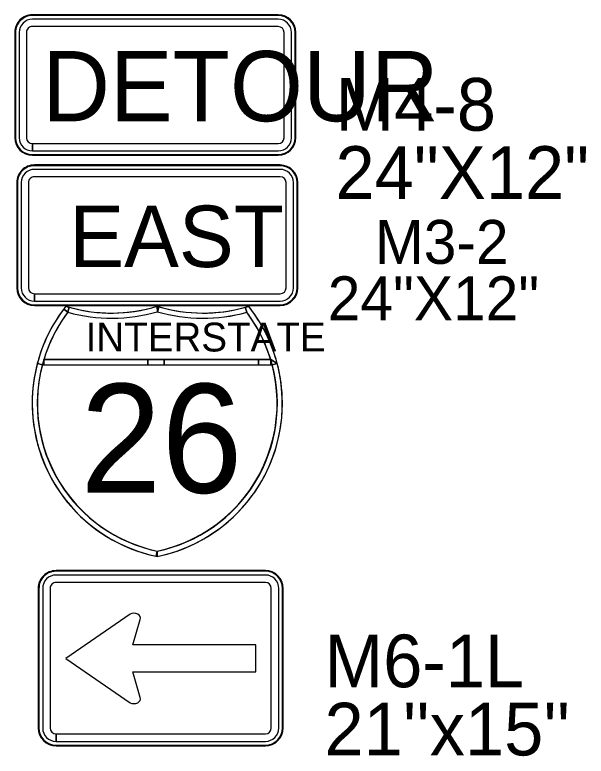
# Model space of a CAD drawing. Extents: x 886234 to 968767, y 455416 to 684046.
# Drawn here: x 909463 to 910440, y 517006 to 518273 of the extents above; entities that cross this region are included whole.
import ezdxf

# ---------------------------------------------------------------- set-up
doc = ezdxf.new("R2010")
doc.units = 0
for name, color, linetype in [('TC DEV SIGN BLACK 239', 7, 'Continuous'), ('TC DEV SIGN BLACK ZERO', 7, 'Continuous'), ('TC DEV SIGN ORANGE', 7, 'Continuous'), ('TC DEV SIGN WHITE', 7, 'Continuous'), ('TC LABEL TEXT', 7, 'Continuous')]:
    doc.layers.add(name, color=color, linetype=linetype)

msp = doc.modelspace()

# ---------------------------------------------------------------- linework, layer by layer
at = {"layer": 'TC DEV SIGN BLACK 239'}
for p, q in [((909916.8, 518008.6), (909496.7, 518008.6)), ((909916.8, 517996.1), (909496.7, 517996.1)), ((909474.2, 517986.1), (909474.2, 517806.1)), ((909486.7, 517986.1), (909486.7, 517806.1)), ((909926.8, 517806.1), (909926.8, 517986.1)), ((909939.3, 517806.1), (909939.3, 517986.1)), ((909496.7, 517783.6), (909496.7, 517796.1)), ((909496.9, 517796.1), (909916.8, 517796.1)), ((909496.9, 517796.1), (909496.9, 517783.6)), ((909496.9, 517783.6), (909916.8, 517783.6)), ((909891.5, 517315.6), (909533.7, 517315.6)), ((909891.5, 517303), (909533.7, 517303)), ((909510.9, 517292.8), (909510.9, 517054.3)), ((909523.6, 517292.8), (909523.5, 517054.3)), ((909901.6, 517054.3), (909901.6, 517292.8)), ((909914.3, 517054.3), (909914.3, 517292.8)), ((909660.3, 517248.8), (909550.4, 517173.1)), ((909665.1, 517196.4), (909677.5, 517239.6)), ((909875, 517196.4), (909665.1, 517196.4)), ((909875, 517150.5), (909875, 517196.4)), ((909550.4, 517173.1), (909660.3, 517097.3)), ((909677.5, 517106.5), (909665.2, 517150.5)), ((909665.2, 517150.5), (909875, 517150.5)), ((909533.7, 517031.5), (909533.7, 517044.1)), ((909533.8, 517044.1), (909891.5, 517044.1)), ((909533.8, 517044.1), (909533.8, 517031.5)), ((909533.8, 517031.5), (909891.5, 517031.5))]:
    msp.add_line(p, q, dxfattribs=at)
for centre, major_axis, ratio, start_param, end_param in [((909496.7, 517986.1), (22.5, 0), 0.999865, 1.570796, 3.141593), ((909916.8, 517986.1), (22.5, 0), 0.999865, 0, 1.570796), ((909496.7, 517986.1), (10, 0), 0.999865, 1.570796, 3.141593), ((909916.8, 517986.1), (10, 0), 0.999865, 0, 1.570796), ((909496.7, 517806.1), (22.5, 0), 0.999865, 3.141593, 4.712389), ((909496.7, 517806.1), (10, 0), 0.999865, 3.141593, 4.712389), ((909916.8, 517806.1), (22.5, 0), 0.999865, 4.712389, 6.283185), ((909916.8, 517806.1), (10, 0), 0.999865, 4.712389, 6.283185), ((909533.7, 517292.8), (22.8, 0), 0.999865, 1.570796, 3.141593), ((909891.5, 517292.8), (22.8, 0), 0.999865, 0, 1.570796), ((909533.7, 517292.8), (10.1, 0), 0.999865, 1.570796, 3.141593), ((909891.5, 517292.8), (10.1, 0), 0.999865, 0, 1.570796), ((909666.7, 517242.1), (-11.3, 0), 0.720018, 2.830616, 5.313575), ((909666.7, 517104), (-11.3, 0), 0.720018, 0.969609, 3.452568), ((909533.7, 517054.3), (22.8, 0), 0.999865, 3.141593, 4.712389), ((909533.7, 517054.3), (10.1, 0), 0.999865, 3.141593, 4.712389), ((909891.5, 517054.3), (22.8, 0), 0.999865, 4.712389, 6.283185), ((909891.5, 517054.3), (10.1, 0), 0.999865, 4.712389, 6.283185)]:
    msp.add_ellipse(centre, major_axis=major_axis, ratio=ratio, start_param=start_param, end_param=end_param, dxfattribs=at)
at = {"layer": 'TC DEV SIGN BLACK ZERO'}
for p, q in [((909913.4, 518272.6), (909493.3, 518272.6)), ((909493.3, 518271.4), (909493.3, 518271.4)), ((909913.4, 518271.4), (909493.3, 518271.4)), ((909913.4, 518271.4), (909913.4, 518271.4)), ((909913.4, 518265.1), (909493.3, 518265.1)), ((909913.4, 518252.6), (909493.3, 518252.6)), ((909463.3, 518242.6), (909463.3, 518062.6)), ((909464.6, 518242.6), (909464.6, 518062.6)), ((909464.6, 518242.6), (909464.6, 518242.6)), ((909470.8, 518242.6), (909470.8, 518062.6)), ((909483.3, 518242.6), (909483.3, 518062.6)), ((909923.4, 518062.6), (909923.4, 518242.6)), ((909935.9, 518062.6), (909935.9, 518242.6)), ((909942.1, 518242.6), (909942.1, 518242.6)), ((909942.1, 518062.6), (909942.1, 518242.6)), ((909943.4, 518062.6), (909943.4, 518242.6)), ((909464.6, 518062.6), (909464.6, 518062.6)), ((909942.1, 518062.6), (909942.1, 518062.6)), ((909493.3, 518040.1), (909493.3, 518052.6)), ((909493.4, 518052.6), (909913.4, 518052.6)), ((909493.4, 518052.6), (909493.4, 518040.1)), ((909493.3, 518032.6), (909493.3, 518033.9)), ((909493.3, 518033.9), (909493.3, 518033.9)), ((909493.3, 518033.9), (909913.4, 518033.9)), ((909493.3, 518033.9), (909493.3, 518032.6)), ((909493.3, 518032.6), (909913.4, 518032.6)), ((909493.4, 518040.1), (909913.4, 518040.1)), ((909913.4, 518033.9), (909913.4, 518033.9)), ((909916.8, 518016.1), (909496.7, 518016.1)), ((909496.7, 518014.8), (909496.7, 518014.8)), ((909916.8, 518014.8), (909496.7, 518014.8)), ((909916.8, 518014.8), (909916.8, 518014.8)), ((909466.7, 517986.1), (909466.7, 517806.1)), ((909468, 517986.1), (909468, 517806.1)), ((909468, 517986.1), (909468, 517986.1)), ((909945.6, 517986.1), (909945.6, 517986.1)), ((909945.6, 517806.1), (909945.6, 517986.1)), ((909946.8, 517806.1), (909946.8, 517986.1)), ((909468, 517806.1), (909468, 517806.1)), ((909945.6, 517806.1), (909945.6, 517806.1)), ((909496.7, 517776.1), (909496.7, 517777.3)), ((909496.7, 517777.3), (909496.7, 517777.3)), ((909496.8, 517777.3), (909916.8, 517777.3)), ((909496.8, 517777.3), (909496.8, 517776.1)), ((909496.8, 517776.1), (909916.8, 517776.1)), ((909707, 517765.5), (909706.8, 517774.8)), ((909707, 517766.2), (909706.8, 517774.8)), ((909916.8, 517777.3), (909916.8, 517777.3)), ((909554, 517764.6), (909556.4, 517773.1)), ((909857.2, 517773.1), (909859.6, 517764.6)), ((909510.4, 517674.7), (909903.2, 517674.7)), ((909510.4, 517674.7), (909512.9, 517674.7)), ((909512.9, 517683.7), (909900.6, 517683.7)), ((909690.5, 517683.7), (909512.9, 517683.7)), ((909512.9, 517674.7), (909690.5, 517674.7)), ((909718.6, 517683.7), (909690.5, 517683.7)), ((909690.5, 517674.7), (909718.6, 517674.7)), ((909879.7, 517683.7), (909718.6, 517683.7)), ((909718.6, 517674.7), (909879.7, 517674.7)), ((909900.6, 517683.7), (909879.7, 517683.7)), ((909879.7, 517674.7), (909900.6, 517674.7)), ((909911.8, 517677), (909900.6, 517683.7)), ((909903, 517675.4), (909900.6, 517674.7)), ((909900.6, 517674.7), (909903.2, 517674.7)), ((909493, 517610.4), (909493, 517607.8)), ((909920.5, 517607.7), (909920.5, 517610.5)), ((909891.5, 517323.2), (909533.7, 517323.2)), ((909533.7, 517322), (909533.7, 517322)), ((909891.5, 517322), (909533.7, 517322)), ((909891.5, 517322), (909891.5, 517322)), ((909503.3, 517292.8), (909503.3, 517054.3)), ((909504.5, 517292.8), (909504.5, 517054.3)), ((909504.5, 517292.8), (909504.5, 517292.8)), ((909920.6, 517292.8), (909920.6, 517292.8)), ((909920.6, 517054.3), (909920.6, 517292.8)), ((909921.9, 517054.3), (909921.9, 517292.8)), ((909504.5, 517054.3), (909504.5, 517054.3)), ((909920.6, 517054.3), (909920.6, 517054.3)), ((909533.7, 517023.9), (909533.7, 517025.1)), ((909533.7, 517025.1), (909533.7, 517025.1)), ((909533.7, 517025.1), (909891.5, 517025.1)), ((909533.7, 517025.1), (909533.7, 517023.9)), ((909533.7, 517023.9), (909891.5, 517023.9)), ((909891.5, 517025.1), (909891.5, 517025.1))]:
    msp.add_line(p, q, dxfattribs=at)
for points in [[(909550.6, 517774.8), (909550.6, 517774.8), (909550.6, 517774.8)], [(909862.9, 517774.8), (909862.9, 517774.8), (909862.9, 517774.8)], [(909546.8, 517769.9), (909554, 517764.6)], [(909554, 517764.6), (909546.8, 517769.9)], [(909556.4, 517773.1), (909554, 517764.6)], [(909706.8, 517765.5), (909707, 517766.2)], [(909707, 517774.7), (909707, 517766.2), (909709.5, 517774)], [(909709.5, 517774), (909707, 517765.5)], [(909859.6, 517764.6), (909857.2, 517773.1)], [(909501.8, 517677), (909510.4, 517674.7)], [(909510.4, 517674.7), (909501.8, 517677)], [(909512.9, 517683.7), (909512.9, 517674.7)], [(909512.9, 517674.7), (909512.9, 517683.7)], [(909690.5, 517674.7), (909690.5, 517683.7)], [(909690.5, 517683.7), (909690.5, 517674.7)], [(909718.6, 517683.7), (909718.6, 517674.7)], [(909718.6, 517674.7), (909718.6, 517683.7)], [(909879.7, 517674.7), (909879.7, 517683.7)], [(909879.7, 517683.7), (909879.7, 517674.7)], [(909900.6, 517683.7), (909911.8, 517677)], [(909900.6, 517674.7), (909900.6, 517683.7)], [(909900.6, 517683.7), (909900.6, 517674.7), (909903, 517675.4), (909900.6, 517683.7)], [(909903.2, 517674.7), (909903, 517675.4)], [(909911.8, 517677), (909903.2, 517674.7)], [(909903.2, 517674.7), (909911.8, 517677)], [(909704.9, 517347.7), (909706.8, 517356.4)], [(909706.8, 517356.4), (909706.8, 517347.3)]]:
    msp.add_lwpolyline(points, dxfattribs=at)
for centre, radius, start, end in [((909760.2, 517609.1), 267.2, 141.6693, 258.4631), ((909760.2, 517609.1), 267.2, 141.6709, 142.9968), ((909628.7, 518030.3), 267.2, 253.0062, 286.9901), ((909628.7, 518030.3), 267.2, 253.0099, 254.2907), ((909628.7, 518030.3), 267.2, 254.2907, 286.9893), ((909784.9, 518030.3), 267.2, 253.0099, 286.9938), ((909653.3, 517609.1), 267.2, 281.5369, 38.3307), ((909784.9, 518030.3), 267.2, 285.7093, 286.9901), ((909653.3, 517609.1), 267.2, 14.7231, 38.3291), ((909760.2, 517609.1), 267.2, 142.9968, 165.2769), ((909760.2, 517609.1), 258.3, 142.9968, 258.0595), ((909760.2, 517609.1), 258.3, 142.9968, 165.2769), ((909628.7, 518030.3), 276.1, 254.2907, 286.4259), ((909628.7, 518030.3), 276.1, 254.2907, 286.4259), ((909784.9, 518030.3), 276.1, 253.5741, 285.7093), ((909653.3, 517609.1), 258.3, 281.9405, 37.0032), ((909784.9, 518030.3), 267.2, 253.0588, 253.6206), ((909785, 518029.9), 275.7, 253.5731, 285.7093), ((909784.9, 518030.3), 267.2, 253.6206, 285.7093), ((909653.3, 517609.1), 258.3, 16.7759, 37.0032), ((909760.2, 517609.1), 267.2, 165.2769, 179.7177), ((909759, 517608.3), 257.3, 165.0438, 258.3001), ((909760.2, 517609.1), 258.3, 163.2241, 165.2769), ((909654.6, 517608.3), 257.3, 281.7196, 14.964), ((909653.3, 517609.1), 258.3, 14.7231, 16.7759), ((909653.3, 517609.1), 267.2, 0.2997, 14.7231), ((909760.2, 517609.1), 267.2, 180.2823, 258.0591), ((909653.3, 517609.1), 267.2, 281.537, 359.7003), ((909653.3, 517609.1), 258.3, 281.9405, 281.9604)]:
    msp.add_arc(centre, radius, start, end, dxfattribs=at)
for centre, major_axis, start_param, end_param in [((909493.3, 518242.6), (30, 0), 1.570796, 3.141593), ((909493.3, 518242.6), (28.8, 0), 1.570796, 3.141593), ((909913.4, 518242.6), (30, 0), 0, 1.570796), ((909913.4, 518242.6), (28.8, 0), 0, 1.570796), ((909493.3, 518242.6), (22.5, 0), 1.570796, 3.141593), ((909913.4, 518242.6), (22.5, 0), 0, 1.570796), ((909493.3, 518242.6), (10, 0), 1.570796, 3.141593), ((909913.4, 518242.6), (10, 0), 0, 1.570796), ((909493.3, 518062.6), (30, 0), 3.141593, 4.712389), ((909493.3, 518062.6), (28.8, 0), 3.141593, 4.712389), ((909493.3, 518062.6), (22.5, 0), 3.141593, 4.712389), ((909493.3, 518062.6), (10, 0), 3.141593, 4.712389), ((909913.4, 518062.6), (22.5, 0), 4.712389, 6.283185), ((909913.4, 518062.6), (10, 0), 4.712389, 6.283185), ((909913.4, 518062.6), (30, 0), 4.712389, 6.283185), ((909913.4, 518062.6), (28.8, 0), 4.712389, 6.283185), ((909496.7, 517986.1), (30, 0), 1.570796, 3.141593), ((909916.8, 517986.1), (30, 0), 0, 1.570796), ((909496.7, 517986.1), (28.8, 0), 1.570796, 3.141593), ((909916.8, 517986.1), (28.8, 0), 0, 1.570796), ((909496.7, 517806.1), (30, 0), 3.141593, 4.712389), ((909496.7, 517806.1), (28.8, 0), 3.141593, 4.712389), ((909916.8, 517806.1), (30, 0), 4.712389, 6.283185), ((909916.8, 517806.1), (28.8, 0), 4.712389, 6.283185), ((909533.7, 517292.8), (30.4, 0), 1.570796, 3.141593), ((909533.7, 517292.8), (29.2, 0), 1.570796, 3.141593), ((909891.5, 517292.8), (30.4, 0), 0, 1.570796), ((909891.5, 517292.8), (29.2, 0), 0, 1.570796), ((909533.7, 517054.3), (30.4, 0), 3.141593, 4.712389), ((909533.7, 517054.3), (29.2, 0), 3.141593, 4.712389), ((909891.5, 517054.3), (30.4, 0), 4.712389, 6.283185), ((909891.5, 517054.3), (29.2, 0), 4.712389, 6.283185)]:
    msp.add_ellipse(centre, major_axis=major_axis, ratio=0.999865, start_param=start_param, end_param=end_param, dxfattribs=at)
at = {"layer": 'TC DEV SIGN ORANGE'}
for p, q in [((909913.4, 518272.6), (909493.3, 518272.6)), ((909463.3, 518242.6), (909463.3, 518062.6)), ((909943.4, 518062.6), (909943.4, 518242.6)), ((909493.3, 518032.6), (909913.4, 518032.6))]:
    msp.add_line(p, q, dxfattribs=at)
for centre, start_param, end_param in [((909493.3, 518242.6), 1.570796, 3.141593), ((909913.4, 518242.6), 0, 1.570796), ((909493.3, 518062.6), 3.141593, 4.712389), ((909913.4, 518062.6), 4.712389, 6.283185)]:
    msp.add_ellipse(centre, major_axis=(30, 0), ratio=0.999865, start_param=start_param, end_param=end_param, dxfattribs=at)
at = {"layer": 'TC DEV SIGN WHITE'}
for p, q in [((909916.8, 518016.1), (909496.7, 518016.1)), ((909466.7, 517986.1), (909466.7, 517806.1)), ((909946.8, 517806.1), (909946.8, 517986.1)), ((909496.7, 517776.1), (909916.8, 517776.1)), ((909706.8, 517347.3), (909706.8, 517356.4)), ((909891.5, 517323.2), (909533.7, 517323.2)), ((909503.3, 517292.8), (909503.3, 517054.3)), ((909921.9, 517054.3), (909921.9, 517292.8)), ((909533.7, 517023.9), (909891.5, 517023.9))]:
    msp.add_line(p, q, dxfattribs=at)
msp.add_lwpolyline([(909706.8, 517356.4), (909704.9, 517347.7), (909706.8, 517347.3)], dxfattribs=at)
for centre, start, end in [((909760.2, 517609.1), 258.458, 258.463), ((909653.3, 517609.1), 281.5369590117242, 281.53700435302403)]:
    msp.add_arc(centre, 267.2, start, end, dxfattribs=at)
for centre, major_axis, start_param, end_param in [((909496.7, 517986.1), (30, 0), 1.570796, 3.141593), ((909916.8, 517986.1), (30, 0), 0, 1.570796), ((909496.7, 517806.1), (30, 0), 3.141593, 4.712389), ((909916.8, 517806.1), (30, 0), 4.712389, 6.283185), ((909533.7, 517292.8), (30.4, 0), 1.570796, 3.141593), ((909891.5, 517292.8), (30.4, 0), 0, 1.570796), ((909533.7, 517054.3), (30.4, 0), 3.141593, 4.712389), ((909891.5, 517054.3), (30.4, 0), 4.712389, 6.283185)]:
    msp.add_ellipse(centre, major_axis=major_axis, ratio=0.999865, start_param=start_param, end_param=end_param, dxfattribs=at)

# ---------------------------------------------------------------- texts
at = {"layer": 'TC DEV SIGN BLACK 239'}
msp.add_text('EAST', height=105, rotation=360, dxfattribs=at).set_placement((909556.4, 517841.7))
at = {"layer": 'TC DEV SIGN BLACK ZERO'}
for s, height, p in [('DETOUR', 120, (909510, 518090.8)), ('M4-8', 90, (910011.3, 518074.7)), ('24"X12"', 90, (910011.3, 517958.2)), ('INTERSTATE', 49.28, (909584.3, 517697.5)), ('26', 186.16, (909575.4, 517456.1)), ('M6-1L', 90, (909992.5, 517123.9)), ("21''x15''", 90, (909992.5, 517007.4))]:
    msp.add_text(s, height=height, rotation=360, dxfattribs=at).set_placement(p)
at = {"layer": 'TC LABEL TEXT'}
for s, p in [('M3-2', (910078.5, 517847.2)), ('24"X12"', (909998.1, 517750.9))]:
    msp.add_text(s, height=75, dxfattribs=at).set_placement(p)

doc.saveas('drawing.dxf')
